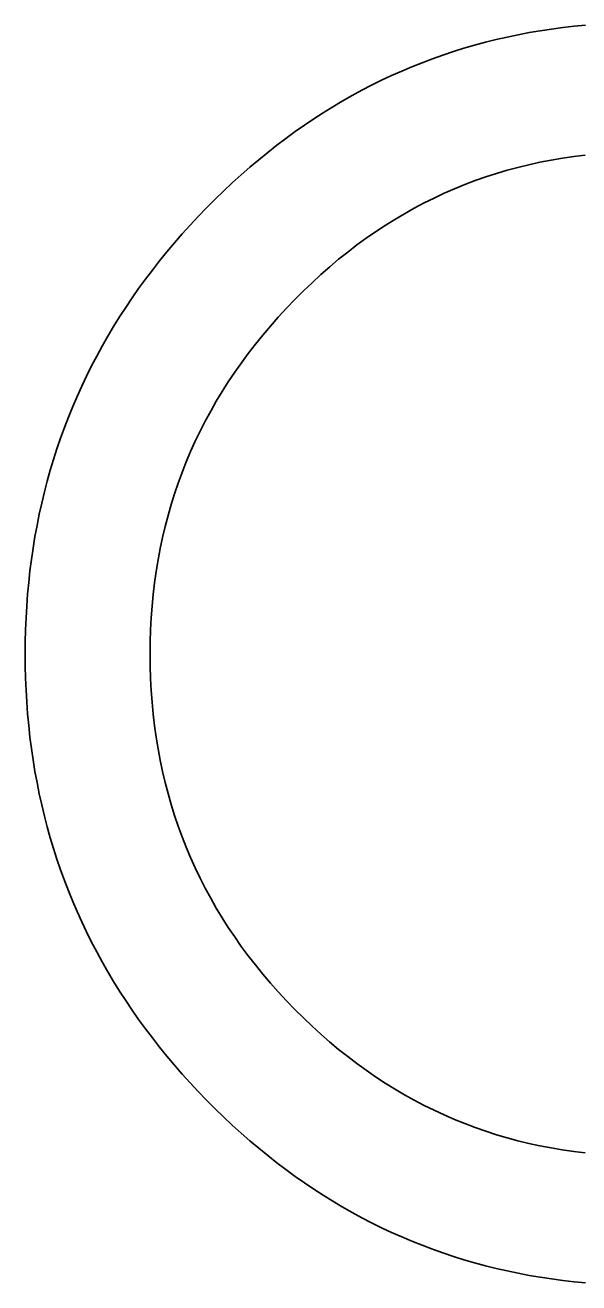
# Model space of a CAD drawing. Extents: x 99999 to 100116, y 99995 to 100013.
# Drawn here: x 100014.2673 to 100014.2971, y 100001.7695 to 100001.8373 of the extents above; entities that cross this region are included whole.
import ezdxf

# ---------------------------------------------------------------- set-up
doc = ezdxf.new("R2010")
doc.units = 0
doc.layers.add('TR_SN_ConstructionSigns', color=7, linetype='Continuous')

msp = doc.modelspace()

# ---------------------------------------------------------------- linework, layer by layer
at = {"layer": 'TR_SN_ConstructionSigns'}
for p, q in [((100014.297444, 100001.837289), (100014.296827, 100001.83723)), ((100014.293214, 100001.836648), (100014.292627, 100001.836513)), ((100014.293805, 100001.836772), (100014.293214, 100001.836648)), ((100014.294401, 100001.836885), (100014.293805, 100001.836772)), ((100014.295001, 100001.836987), (100014.294401, 100001.836885)), ((100014.295605, 100001.837079), (100014.295001, 100001.836987)), ((100014.296214, 100001.83716), (100014.295605, 100001.837079)), ((100014.296827, 100001.83723), (100014.296214, 100001.83716)), ((100014.290893, 100001.836043), (100014.290323, 100001.835865)), ((100014.291467, 100001.836211), (100014.290893, 100001.836043)), ((100014.292045, 100001.836367), (100014.291467, 100001.836211)), ((100014.292627, 100001.836513), (100014.292045, 100001.836367)), ((100014.288641, 100001.835267), (100014.288089, 100001.835046)), ((100014.289197, 100001.835477), (100014.288641, 100001.835267)), ((100014.289758, 100001.835677), (100014.289197, 100001.835477)), ((100014.290323, 100001.835865), (100014.289758, 100001.835677)), ((100014.286997, 100001.834571), (100014.286458, 100001.834317)), ((100014.287541, 100001.834814), (100014.286997, 100001.834571)), ((100014.288089, 100001.835046), (100014.287541, 100001.834814)), ((100014.285923, 100001.834053), (100014.285393, 100001.833778)), ((100014.286458, 100001.834317), (100014.285923, 100001.834053)), ((100014.284867, 100001.833492), (100014.284345, 100001.833196)), ((100014.285393, 100001.833778), (100014.284867, 100001.833492)), ((100014.283315, 100001.83257), (100014.282806, 100001.832241)), ((100014.283828, 100001.832888), (100014.283315, 100001.83257)), ((100014.284345, 100001.833196), (100014.283828, 100001.832888)), ((100014.282302, 100001.831901), (100014.281802, 100001.831551)), ((100014.282806, 100001.832241), (100014.282302, 100001.831901)), ((100014.281306, 100001.831189), (100014.280815, 100001.830817)), ((100014.281802, 100001.831551), (100014.281306, 100001.831189)), ((100014.280815, 100001.830817), (100014.280328, 100001.830434)), ((100014.279845, 100001.83004), (100014.279367, 100001.829636)), ((100014.280328, 100001.830434), (100014.279845, 100001.83004)), ((100014.294985, 100001.829903), (100014.29439, 100001.829772)), ((100014.295586, 100001.83002), (100014.294985, 100001.829903)), ((100014.296192, 100001.830123), (100014.295586, 100001.83002)), ((100014.296803, 100001.830213), (100014.296192, 100001.830123)), ((100014.297421, 100001.830288), (100014.296803, 100001.830213)), ((100014.278893, 100001.829221), (100014.278423, 100001.828794)), ((100014.279367, 100001.829636), (100014.278893, 100001.829221)), ((100014.292639, 100001.829297), (100014.292066, 100001.829112)), ((100014.293217, 100001.829469), (100014.292639, 100001.829297)), ((100014.293801, 100001.829628), (100014.293217, 100001.829469)), ((100014.29439, 100001.829772), (100014.293801, 100001.829628)), ((100014.278423, 100001.828794), (100014.277958, 100001.828358)), ((100014.290382, 100001.828472), (100014.289832, 100001.828231)), ((100014.290938, 100001.828699), (100014.290382, 100001.828472)), ((100014.291499, 100001.828912), (100014.290938, 100001.828699)), ((100014.292066, 100001.829112), (100014.291499, 100001.828912)), ((100014.277497, 100001.82791), (100014.277041, 100001.827451)), ((100014.277958, 100001.828358), (100014.277497, 100001.82791)), ((100014.289287, 100001.827976), (100014.288748, 100001.827708)), ((100014.289832, 100001.828231), (100014.289287, 100001.827976)), ((100014.277041, 100001.827451), (100014.276592, 100001.826985)), ((100014.287687, 100001.82713), (100014.287164, 100001.82682)), ((100014.288215, 100001.827426), (100014.287687, 100001.82713)), ((100014.288748, 100001.827708), (100014.288215, 100001.827426)), ((100014.276153, 100001.826515), (100014.275725, 100001.82604)), ((100014.276592, 100001.826985), (100014.276153, 100001.826515)), ((100014.286647, 100001.826497), (100014.286136, 100001.82616)), ((100014.287164, 100001.82682), (100014.286647, 100001.826497)), ((100014.275725, 100001.82604), (100014.275308, 100001.825561)), ((100014.285631, 100001.825809), (100014.285131, 100001.825444)), ((100014.286136, 100001.82616), (100014.285631, 100001.825809)), ((100014.274901, 100001.825077), (100014.274505, 100001.824589)), ((100014.275308, 100001.825561), (100014.274901, 100001.825077)), ((100014.285131, 100001.825444), (100014.284636, 100001.825066)), ((100014.274505, 100001.824589), (100014.274119, 100001.824096)), ((100014.284147, 100001.824674), (100014.283664, 100001.824268)), ((100014.284636, 100001.825066), (100014.284147, 100001.824674)), ((100014.274119, 100001.824096), (100014.273744, 100001.823599)), ((100014.283186, 100001.823848), (100014.282714, 100001.823414)), ((100014.283664, 100001.824268), (100014.283186, 100001.823848)), ((100014.273379, 100001.823097), (100014.273025, 100001.822591)), ((100014.273744, 100001.823599), (100014.273379, 100001.823097)), ((100014.282714, 100001.823414), (100014.282247, 100001.822967)), ((100014.273025, 100001.822591), (100014.272682, 100001.822081)), ((100014.281786, 100001.822506), (100014.281335, 100001.822035)), ((100014.282247, 100001.822967), (100014.281786, 100001.822506)), ((100014.272682, 100001.822081), (100014.272349, 100001.821566)), ((100014.281335, 100001.822035), (100014.280897, 100001.821559)), ((100014.272027, 100001.821047), (100014.271715, 100001.820523)), ((100014.272349, 100001.821566), (100014.272027, 100001.821047)), ((100014.280472, 100001.821078), (100014.280061, 100001.82059)), ((100014.280897, 100001.821559), (100014.280472, 100001.821078)), ((100014.271715, 100001.820523), (100014.271414, 100001.819995)), ((100014.280061, 100001.82059), (100014.279664, 100001.820098)), ((100014.271414, 100001.819995), (100014.271123, 100001.819462)), ((100014.279664, 100001.820098), (100014.27928, 100001.819599)), ((100014.271123, 100001.819462), (100014.270843, 100001.818925)), ((100014.278909, 100001.819096), (100014.278552, 100001.818586)), ((100014.27928, 100001.819599), (100014.278909, 100001.819096)), ((100014.270574, 100001.818384), (100014.270315, 100001.817838)), ((100014.270843, 100001.818925), (100014.270574, 100001.818384)), ((100014.278552, 100001.818586), (100014.278208, 100001.818071)), ((100014.270315, 100001.817838), (100014.270067, 100001.817288)), ((100014.278208, 100001.818071), (100014.277878, 100001.817551)), ((100014.270067, 100001.817288), (100014.269829, 100001.816733)), ((100014.277561, 100001.817025), (100014.277258, 100001.816494)), ((100014.277878, 100001.817551), (100014.277561, 100001.817025)), ((100014.269829, 100001.816733), (100014.269602, 100001.816174)), ((100014.277258, 100001.816494), (100014.276968, 100001.815957)), ((100014.269385, 100001.81561), (100014.269179, 100001.815042)), ((100014.269602, 100001.816174), (100014.269385, 100001.81561)), ((100014.276968, 100001.815957), (100014.276692, 100001.815414)), ((100014.269179, 100001.815042), (100014.268983, 100001.814469)), ((100014.276692, 100001.815414), (100014.276429, 100001.814866)), ((100014.268983, 100001.814469), (100014.268799, 100001.813893)), ((100014.27618, 100001.814313), (100014.275944, 100001.813754)), ((100014.276429, 100001.814866), (100014.27618, 100001.814313)), ((100014.268799, 100001.813893), (100014.268624, 100001.813311)), ((100014.275944, 100001.813754), (100014.275722, 100001.813189)), ((100014.268624, 100001.813311), (100014.26846, 100001.812725)), ((100014.275722, 100001.813189), (100014.275513, 100001.812619)), ((100014.26846, 100001.812725), (100014.268307, 100001.812135)), ((100014.275513, 100001.812619), (100014.275318, 100001.812044)), ((100014.268164, 100001.81154), (100014.268032, 100001.810941)), ((100014.268307, 100001.812135), (100014.268164, 100001.81154)), ((100014.275318, 100001.812044), (100014.275136, 100001.811463)), ((100014.268032, 100001.810941), (100014.267911, 100001.810338)), ((100014.274967, 100001.810876), (100014.274812, 100001.810284)), ((100014.275136, 100001.811463), (100014.274967, 100001.810876)), ((100014.267911, 100001.810338), (100014.2678, 100001.80973)), ((100014.274812, 100001.810284), (100014.274671, 100001.809686)), ((100014.2678, 100001.80973), (100014.2677, 100001.809117)), ((100014.274671, 100001.809686), (100014.274543, 100001.809083)), ((100014.2677, 100001.809117), (100014.26761, 100001.808501)), ((100014.274543, 100001.809083), (100014.274428, 100001.808474)), ((100014.26761, 100001.808501), (100014.26753, 100001.807879)), ((100014.274428, 100001.808474), (100014.274327, 100001.80786)), ((100014.26753, 100001.807879), (100014.267462, 100001.807254)), ((100014.274327, 100001.80786), (100014.274239, 100001.807241)), ((100014.267462, 100001.807254), (100014.267404, 100001.806623)), ((100014.274239, 100001.807241), (100014.274165, 100001.806615)), ((100014.267404, 100001.806623), (100014.267356, 100001.805989)), ((100014.274165, 100001.806615), (100014.274105, 100001.805984)), ((100014.267356, 100001.805989), (100014.267319, 100001.80535)), ((100014.274105, 100001.805984), (100014.274057, 100001.805348)), ((100014.267319, 100001.80535), (100014.267293, 100001.804706)), ((100014.274057, 100001.805348), (100014.274024, 100001.804706)), ((100014.267293, 100001.804706), (100014.267277, 100001.804058)), ((100014.274024, 100001.804706), (100014.274004, 100001.804059)), ((100014.267277, 100001.804058), (100014.267272, 100001.803406)), ((100014.267272, 100001.803406), (100014.267277, 100001.802754)), ((100014.274004, 100001.804059), (100014.273997, 100001.803406)), ((100014.273997, 100001.803406), (100014.274004, 100001.802747)), ((100014.267277, 100001.802754), (100014.267293, 100001.802106)), ((100014.274004, 100001.802747), (100014.274024, 100001.802094)), ((100014.267293, 100001.802106), (100014.267319, 100001.801462)), ((100014.274024, 100001.802094), (100014.274057, 100001.801447)), ((100014.267319, 100001.801462), (100014.267356, 100001.800823)), ((100014.274057, 100001.801447), (100014.274105, 100001.800806)), ((100014.267356, 100001.800823), (100014.267404, 100001.800189)), ((100014.274105, 100001.800806), (100014.274165, 100001.80017)), ((100014.267404, 100001.800189), (100014.267462, 100001.799559)), ((100014.274165, 100001.80017), (100014.274239, 100001.799541)), ((100014.267462, 100001.799559), (100014.26753, 100001.798933)), ((100014.274239, 100001.799541), (100014.274327, 100001.798917)), ((100014.26753, 100001.798933), (100014.26761, 100001.798312)), ((100014.274327, 100001.798917), (100014.274428, 100001.798298)), ((100014.26761, 100001.798312), (100014.2677, 100001.797695)), ((100014.274428, 100001.798298), (100014.274543, 100001.797686)), ((100014.2677, 100001.797695), (100014.2678, 100001.797082)), ((100014.274543, 100001.797686), (100014.274671, 100001.797079)), ((100014.2678, 100001.797082), (100014.267911, 100001.796474)), ((100014.274671, 100001.797079), (100014.274812, 100001.796478)), ((100014.267911, 100001.796474), (100014.268032, 100001.795871)), ((100014.274812, 100001.796478), (100014.274967, 100001.795883)), ((100014.268032, 100001.795871), (100014.268164, 100001.795272)), ((100014.268164, 100001.795272), (100014.268307, 100001.794677)), ((100014.274967, 100001.795883), (100014.275135, 100001.795294)), ((100014.275135, 100001.795294), (100014.275317, 100001.794711)), ((100014.268307, 100001.794677), (100014.26846, 100001.794087)), ((100014.275317, 100001.794711), (100014.275513, 100001.794133)), ((100014.26846, 100001.794087), (100014.268624, 100001.793501)), ((100014.275513, 100001.794133), (100014.275722, 100001.793561)), ((100014.268624, 100001.793501), (100014.268798, 100001.79292)), ((100014.275722, 100001.793561), (100014.275944, 100001.792995)), ((100014.268798, 100001.79292), (100014.268983, 100001.792343)), ((100014.275944, 100001.792995), (100014.27618, 100001.792434)), ((100014.268983, 100001.792343), (100014.269179, 100001.79177)), ((100014.27618, 100001.792434), (100014.276429, 100001.79188)), ((100014.276429, 100001.79188), (100014.276692, 100001.791331)), ((100014.269179, 100001.79177), (100014.269385, 100001.791202)), ((100014.269385, 100001.791202), (100014.269601, 100001.790639)), ((100014.276692, 100001.791331), (100014.276968, 100001.790788)), ((100014.269601, 100001.790639), (100014.269829, 100001.790079)), ((100014.276968, 100001.790788), (100014.277258, 100001.790251)), ((100014.269829, 100001.790079), (100014.270066, 100001.789525)), ((100014.277258, 100001.790251), (100014.277561, 100001.789719)), ((100014.270066, 100001.789525), (100014.270315, 100001.788974)), ((100014.277561, 100001.789719), (100014.277878, 100001.789194)), ((100014.277878, 100001.789194), (100014.278208, 100001.788674)), ((100014.270315, 100001.788974), (100014.270574, 100001.788428)), ((100014.278208, 100001.788674), (100014.278551, 100001.78816)), ((100014.270574, 100001.788428), (100014.270843, 100001.787887)), ((100014.270843, 100001.787887), (100014.271123, 100001.78735)), ((100014.278551, 100001.78816), (100014.278908, 100001.787651)), ((100014.271123, 100001.78735), (100014.271414, 100001.786817)), ((100014.278908, 100001.787651), (100014.279279, 100001.787149)), ((100014.279279, 100001.787149), (100014.279663, 100001.786652)), ((100014.271414, 100001.786817), (100014.271715, 100001.786289)), ((100014.279663, 100001.786652), (100014.28006, 100001.786161)), ((100014.271715, 100001.786289), (100014.272027, 100001.785766)), ((100014.28006, 100001.786161), (100014.280471, 100001.785676)), ((100014.272027, 100001.785766), (100014.272349, 100001.785246)), ((100014.272349, 100001.785246), (100014.272682, 100001.784731)), ((100014.280471, 100001.785676), (100014.280896, 100001.785197)), ((100014.280896, 100001.785197), (100014.281334, 100001.784723)), ((100014.272682, 100001.784731), (100014.273025, 100001.784221)), ((100014.281334, 100001.784723), (100014.281785, 100001.784255)), ((100014.273025, 100001.784221), (100014.273379, 100001.783715)), ((100014.281785, 100001.784255), (100014.282246, 100001.783797)), ((100014.282246, 100001.783797), (100014.282713, 100001.783353)), ((100014.273379, 100001.783715), (100014.273744, 100001.783213)), ((100014.273744, 100001.783213), (100014.274119, 100001.782716)), ((100014.282713, 100001.783353), (100014.283185, 100001.782922)), ((100014.274119, 100001.782716), (100014.274504, 100001.782224)), ((100014.283185, 100001.782922), (100014.283662, 100001.782505)), ((100014.283662, 100001.782505), (100014.284146, 100001.782102)), ((100014.274504, 100001.782224), (100014.274901, 100001.781735)), ((100014.274901, 100001.781735), (100014.275307, 100001.781252)), ((100014.284146, 100001.782102), (100014.284634, 100001.781712)), ((100014.284634, 100001.781712), (100014.285129, 100001.781336)), ((100014.275307, 100001.781252), (100014.275725, 100001.780772)), ((100014.285129, 100001.781336), (100014.285629, 100001.780974)), ((100014.275725, 100001.780772), (100014.276153, 100001.780297)), ((100014.285629, 100001.780974), (100014.286134, 100001.780625)), ((100014.286134, 100001.780625), (100014.286645, 100001.78029)), ((100014.276153, 100001.780297), (100014.276591, 100001.779827)), ((100014.276591, 100001.779827), (100014.27704, 100001.779361)), ((100014.286645, 100001.78029), (100014.287162, 100001.779969)), ((100014.287162, 100001.779969), (100014.287684, 100001.779661)), ((100014.27704, 100001.779361), (100014.277497, 100001.778902)), ((100014.287684, 100001.779661), (100014.288212, 100001.779367)), ((100014.288212, 100001.779367), (100014.288746, 100001.779087)), ((100014.288746, 100001.779087), (100014.289285, 100001.77882)), ((100014.277497, 100001.778902), (100014.277958, 100001.778455)), ((100014.277958, 100001.778455), (100014.278423, 100001.778018)), ((100014.289285, 100001.77882), (100014.289829, 100001.778567)), ((100014.289829, 100001.778567), (100014.29038, 100001.778328)), ((100014.29038, 100001.778328), (100014.290935, 100001.778102)), ((100014.278423, 100001.778018), (100014.278893, 100001.777592)), ((100014.290935, 100001.778102), (100014.291497, 100001.77789)), ((100014.291497, 100001.77789), (100014.292064, 100001.777692)), ((100014.292064, 100001.777692), (100014.292636, 100001.777507)), ((100014.278893, 100001.777592), (100014.279367, 100001.777176)), ((100014.279367, 100001.777176), (100014.279845, 100001.776772)), ((100014.292636, 100001.777507), (100014.293214, 100001.777337)), ((100014.293214, 100001.777337), (100014.293798, 100001.777179)), ((100014.293798, 100001.777179), (100014.294387, 100001.777036)), ((100014.294387, 100001.777036), (100014.294982, 100001.776906)), ((100014.279845, 100001.776772), (100014.280327, 100001.776378)), ((100014.280327, 100001.776378), (100014.280814, 100001.775995)), ((100014.294982, 100001.776906), (100014.295582, 100001.77679)), ((100014.295582, 100001.77679), (100014.296188, 100001.776687)), ((100014.296188, 100001.776687), (100014.2968, 100001.776598)), ((100014.2968, 100001.776598), (100014.297417, 100001.776523)), ((100014.280814, 100001.775995), (100014.281306, 100001.775623)), ((100014.281306, 100001.775623), (100014.281801, 100001.775262)), ((100014.281801, 100001.775262), (100014.282301, 100001.774911)), ((100014.282301, 100001.774911), (100014.282806, 100001.774571)), ((100014.282806, 100001.774571), (100014.283314, 100001.774242)), ((100014.283314, 100001.774242), (100014.283827, 100001.773924)), ((100014.283827, 100001.773924), (100014.284345, 100001.773617)), ((100014.284345, 100001.773617), (100014.284866, 100001.77332)), ((100014.284866, 100001.77332), (100014.285392, 100001.773034)), ((100014.285392, 100001.773034), (100014.285923, 100001.772759)), ((100014.285923, 100001.772759), (100014.286457, 100001.772495)), ((100014.286457, 100001.772495), (100014.286997, 100001.772241)), ((100014.286997, 100001.772241), (100014.28754, 100001.771999)), ((100014.28754, 100001.771999), (100014.288088, 100001.771767)), ((100014.288088, 100001.771767), (100014.28864, 100001.771546)), ((100014.28864, 100001.771546), (100014.289196, 100001.771335)), ((100014.289196, 100001.771335), (100014.289757, 100001.771136)), ((100014.289757, 100001.771136), (100014.290322, 100001.770947)), ((100014.290322, 100001.770947), (100014.290892, 100001.770769)), ((100014.290892, 100001.770769), (100014.291465, 100001.770602)), ((100014.291465, 100001.770602), (100014.292044, 100001.770445)), ((100014.292044, 100001.770445), (100014.292626, 100001.7703)), ((100014.292626, 100001.7703), (100014.293213, 100001.770165)), ((100014.293213, 100001.770165), (100014.293804, 100001.770041)), ((100014.293804, 100001.770041), (100014.2944, 100001.769927)), ((100014.2944, 100001.769927), (100014.295, 100001.769825)), ((100014.295, 100001.769825), (100014.295604, 100001.769733)), ((100014.295604, 100001.769733), (100014.296213, 100001.769652)), ((100014.296213, 100001.769652), (100014.296825, 100001.769582)), ((100014.296825, 100001.769582), (100014.297443, 100001.769523))]:
    msp.add_line(p, q, dxfattribs=at)

doc.saveas('drawing.dxf')
